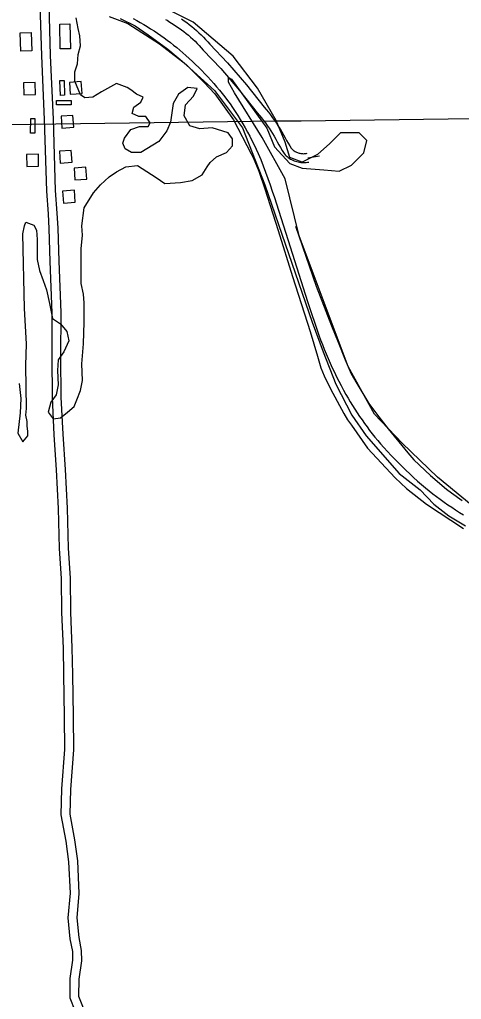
# Model space of a CAD drawing. Extents: x 3715084 to 3753216, y 488173 to 513963.
# Drawn here: x 3738303 to 3739790, y 496938 to 500239 of the extents above; entities that cross this region are included whole.
import ezdxf

# ---------------------------------------------------------------- set-up
doc = ezdxf.new("R2010")
doc.units = 0
for name, color, linetype in [('V-BLDG-OTLN', 7, 'Continuous'), ('V-GRID-MAJR', 7, 'Continuous'), ('V-RAIL-TRAK', 7, 'Continuous'), ('V-ROAD-CNTR', 7, 'Continuous'), ('V-SITE-VEGE', 7, 'Continuous'), ('V-TOPO-SHOR', 7, 'Continuous')]:
    doc.layers.add(name, color=color, linetype=linetype)

msp = doc.modelspace()

# ---------------------------------------------------------------- linework, layer by layer
at = {"layer": 'V-BLDG-OTLN'}
for points in [[(3738472.242, 500224.308), (3738473.685, 500141.003), (3738439.386, 500140.409), (3738437.943, 500223.71400000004)], [(3738341.6920000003, 500195.764), (3738344.167, 500133.93), (3738306.628, 500132.427), (3738304.1520000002, 500194.261)], [(3738356.6210000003, 499986.94800000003), (3738355.575, 500026.934), (3738315.589, 500025.88800000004), (3738316.6350000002, 499985.902)], [(3738440.011, 499983.7), (3738438.1950000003, 500033.667), (3738452.186, 500034.175), (3738454.001, 499984.208)], [(3738470.49, 500027.406), (3738473.36, 499987.51), (3738513.257, 499990.38), (3738510.387, 500030.277)], [(3738426.794, 499966.356), (3738476.792, 499965.943), (3738476.677, 499951.944), (3738426.6780000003, 499952.356)], [(3738442.035, 499913.25200000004), (3738444.9050000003, 499873.356), (3738484.802, 499876.226), (3738481.932, 499916.123)], [(3738354.322, 499905.96), (3738353.738, 499855.96400000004), (3738339.739, 499856.12700000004), (3738340.322, 499906.124)], [(3738366.828, 499745.166), (3738365.782, 499785.152), (3738325.796, 499784.106), (3738326.842, 499744.12)], [(3738436.701, 499795.304), (3738439.571, 499755.408), (3738479.468, 499758.278), (3738476.598, 499798.175)], [(3738486.1240000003, 499738.91500000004), (3738488.994, 499699.01900000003), (3738528.8910000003, 499701.889), (3738526.021, 499741.786)], [(3738447.497, 499661.017), (3738450.367, 499621.121), (3738490.264, 499623.99100000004), (3738487.394, 499663.88800000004)]]:
    msp.add_lwpolyline(points, close=True, dxfattribs=at)
at = {"layer": 'V-GRID-MAJR'}
msp.add_spline([(3719277.161, 499651.167), (3724559.356, 499715.322), (3729841.541, 499780.245), (3735123.717, 499845.93700000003), (3740405.883, 499912.396), (3745688.039, 499979.624), (3750970.185, 500047.621), (3750970.186, 500047.621)], degree=3, dxfattribs=at)
at = {"layer": 'V-RAIL-TRAK'}
for points in [[(3738685.228, 500242.574), (3738697.156, 500236.064), (3738708.987, 500229.379), (3738720.716, 500222.516), (3738732.343, 500215.481), (3738743.865, 500208.276), (3738755.276, 500200.9), (3738766.579, 500193.353), (3738777.767, 500185.642), (3738788.841, 500177.76300000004), (3738799.796, 500169.723), (3738810.63, 500161.51900000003), (3738821.341, 500153.157), (3738831.927, 500144.635), (3738842.386, 500135.957)], [(3738842.386, 500135.957), (3738852.714, 500127.126), (3738862.909, 500118.142), (3738873.88, 500108.316), (3738884.7060000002, 500098.32800000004), (3738895.384, 500088.184), (3738905.915, 500077.884), (3738916.292, 500067.433), (3738926.518, 500056.833), (3738936.586, 500046.083), (3738946.4960000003, 500035.186), (3738956.2460000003, 500024.147), (3738965.833, 500012.965), (3738975.256, 500001.646), (3738984.515, 499990.189), (3738993.602, 499978.597), (3739002.521, 499966.87700000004), (3739011.2660000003, 499955.025), (3739019.839, 499943.04600000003), (3739028.633, 499929.533), (3739037.241, 499915.9), (3739045.656, 499902.145), (3739053.881, 499888.278), (3739061.911, 499874.297), (3739069.745, 499860.202), (3739077.382, 499846.004), (3739084.8200000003, 499831.69800000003), (3739092.06, 499817.291), (3739099.097, 499802.78500000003), (3739105.931, 499788.18), (3739114.434, 499767.242), (3739122.702, 499746.211), (3739130.7320000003, 499725.086), (3739138.529, 499703.875), (3739146.09, 499682.577), (3739153.409, 499661.196), (3739160.491, 499639.735), (3739167.3340000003, 499618.19800000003), (3739213.359, 499473.677), (3739272.521, 499289.744), (3739310.362, 499175.88800000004), (3739316.129, 499159.987), (3739322.111, 499144.164), (3739328.3030000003, 499128.425), (3739334.707, 499112.771), (3739341.3200000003, 499097.204), (3739348.142, 499081.72500000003), (3739355.17, 499066.34), (3739362.406, 499051.052), (3739369.846, 499035.862), (3739377.489, 499020.772), (3739385.333, 499005.789), (3739393.38, 498990.91000000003), (3739401.623, 498976.142), (3739408.818, 498963.55700000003), (3739416.186, 498951.077), (3739423.7290000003, 498938.699), (3739431.446, 498926.427), (3739439.3310000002, 498914.266), (3739447.386, 498902.216), (3739455.608, 498890.278), (3739463.997, 498878.457), (3739472.549, 498866.755), (3739481.2660000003, 498855.173), (3739490.144, 498843.715), (3739499.179, 498832.381), (3739508.373, 498821.174), (3739517.72, 498810.097), (3739529.473, 498796.879), (3739541.387, 498783.804), (3739553.454, 498770.873), (3739565.676, 498758.088), (3739578.052, 498745.451), (3739590.58, 498732.965), (3739603.257, 498720.632), (3739616.0810000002, 498708.44800000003), (3739629.051, 498696.422), (3739642.165, 498684.554), (3739655.421, 498672.846), (3739668.8170000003, 498661.295), (3739681.136, 498651.452), (3739693.5840000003, 498641.77400000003), (3739706.156, 498632.256), (3739718.852, 498622.903), (3739731.668, 498613.718), (3739744.606, 498604.701), (3739757.6580000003, 498595.853), (3739770.824, 498587.178), (3739784.103, 498578.673), (3739797.4930000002, 498570.343)]]:
    msp.add_lwpolyline(points, dxfattribs=at)
at = {"layer": 'V-ROAD-CNTR'}
msp.add_line((3739273.324, 499773.857), (3739312.6520000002, 499780.04000000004), dxfattribs=at)
for points in [[(3738367.384226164, 500384.6352046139), (3738366.8072273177, 500381.40221107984), (3738371.3242182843, 500288.62239663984), (3738375.815209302, 500116.6267406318), (3738385.634189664, 499902.42916902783), (3738392.907175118, 499661.1936515), (3738398.4031641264, 499584.73080442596), (3738401.2061585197, 499534.5799047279)], [(3738398.891643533, 500339.31392203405), (3738401.3041583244, 500289.74439439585), (3738405.797149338, 500117.7047384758), (3738415.614129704, 499903.5691667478), (3738422.875115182, 499662.72164844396), (3738428.343104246, 499586.64280060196), (3738431.160098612, 499536.2539013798)], [(3738794.0407126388, 500239.64265116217), (3738799.1324495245, 500236.9071480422), (3738804.124456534, 500233.9943806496), (3738809.006890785, 500230.9081841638), (3738814.226475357, 500227.3430036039), (3738823.0422703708, 500221.78561539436), (3738831.3686790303, 500216.2808158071), (3738839.568593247, 500210.59218582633), (3738847.646185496, 500204.72760602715), (3738855.58718565, 500198.6857090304), (3738863.397493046, 500192.47193031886), (3738871.0685134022, 500186.08715599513), (3738878.5964902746, 500179.53405987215), (3738885.980756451, 500172.81880220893), (3738893.214639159, 500165.9430804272), (3738900.296658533, 500158.90946195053), (3738907.2214818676, 500151.7222833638), (3738913.986480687, 500144.38708072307), (3738920.8712615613, 500136.58392538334), (3738980.215515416, 500073.84894227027), (3739043.389273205, 500000.12106288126), (3739102.8600460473, 499924.9756212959), (3739110.1164900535, 499916.4320367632), (3739116.9353210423, 499908.0611729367), (3739123.585087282, 499899.55176751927), (3739130.0583635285, 499890.91230631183), (3739136.3508108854, 499882.1402204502), (3739142.4679918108, 499873.24064610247), (3739148.398203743, 499864.22038440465), (3739154.145307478, 499855.07850247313), (3739159.7040995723, 499845.82130479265), (3739164.9843123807, 499836.6100968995), (3739169.8646009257, 499827.14273069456), (3739175.183147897, 499817.3448653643), (3739180.7103932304, 499807.66600803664), (3739186.443144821, 499798.1052445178), (3739193.0109708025, 499787.66621772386), (3739196.738747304, 499783.5890535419), (3739200.003174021, 499780.3791348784), (3739203.435917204, 499777.3459702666), (3739207.0248331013, 499774.49883637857), (3739210.7644905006, 499771.8468808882), (3739214.6374048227, 499769.399809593), (3739218.632139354, 499767.163968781), (3739222.738165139, 499765.1430436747), (3739226.9571964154, 499763.3392197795), (3739231.2595158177, 499761.7690125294), (3739235.633826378, 499760.4282833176), (3739240.0813576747, 499759.32064200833), (3739244.5811547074, 499758.452451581), (3739249.1150486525, 499757.8274210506), (3739253.680515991, 499757.44222109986), (3739258.2582846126, 499757.3028028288), (3739262.835769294, 499757.40697421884), (3739267.402054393, 499757.75477778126), (3739271.947485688, 499758.34660554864), (3739276.0569035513, 499759.1080597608)], [(3738848.1933209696, 500241.1211841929), (3738856.933406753, 500235.0578141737), (3738865.543814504, 500228.8063939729), (3738874.01081435, 500222.3642909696), (3738882.334506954, 500215.7420696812), (3738890.515486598, 500208.9328440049), (3738898.5395097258, 500201.94794012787), (3738906.409243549, 500194.7911977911), (3738914.121360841, 500187.46091957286), (3738921.671341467, 500179.9625380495), (3738929.0525181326, 500172.30171663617), (3738936.263519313, 500164.482919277), (3738943.0227384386, 500156.8220746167), (3739002.5164845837, 500093.9290577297), (3739066.550726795, 500019.1969371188), (3739126.061953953, 499944.0003787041), (3739133.181509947, 499935.6179632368), (3739140.386678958, 499926.77282706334), (3739147.4109127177, 499917.7842324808), (3739154.253636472, 499908.6516936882), (3739160.9031891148, 499899.3817795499), (3739167.3660081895, 499889.97935389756), (3739173.633796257, 499880.4456155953), (3739179.706692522, 499870.7854975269), (3739185.5799004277, 499861.00469520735), (3739191.343687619, 499850.9499031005), (3739196.3833990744, 499841.1732693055), (3739201.394852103, 499831.9411346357), (3739206.60360677, 499822.8199919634), (3739212.006855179, 499813.8087554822), (3739216.969029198, 499805.9217822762), (3739218.3412526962, 499804.4209464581), (3739220.4668259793, 499802.3308651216), (3739222.7040827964, 499800.35402973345), (3739225.0371668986, 499798.5031636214), (3739227.4655094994, 499796.7811191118), (3739229.986595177, 499795.18819040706), (3739232.5918606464, 499793.730031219), (3739235.267834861, 499792.4129563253), (3739238.0048035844, 499791.2427802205), (3739240.8044841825, 499790.22098747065), (3739243.6601736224, 499789.34571668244), (3739246.5526423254, 499788.6253579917), (3739249.4748452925, 499788.061548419), (3739252.4269513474, 499787.65457894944), (3739255.399484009, 499787.40377890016), (3739258.373715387, 499787.3131971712), (3739261.354230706, 499787.38102578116), (3739264.3239456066, 499787.60722221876), (3739267.274514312, 499787.9913944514), (3739270.591096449, 499788.6059402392)], [(3738401.1921585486, 499534.9089040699), (3738404.954151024, 499423.8871261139), (3738410.9431390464, 499251.2884713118), (3738410.6601396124, 499101.45877097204), (3738411.9161371, 498965.85604217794), (3738417.695125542, 498840.58629271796), (3738426.1311086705, 498721.7385304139), (3738432.2700963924, 498591.97478994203), (3738436.37608818, 498457.0690597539), (3738442.795075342, 498355.52526284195), (3738444.158072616, 498241.37149114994), (3738449.08106277, 498121.24073141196), (3738450.932059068, 498032.62990863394), (3738453.1100547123, 497891.5561907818), (3738453.813053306, 497780.2794133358), (3738443.63607366, 497647.32267925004), (3738441.138078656, 497559.3478551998), (3738457.759045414, 497471.09003171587), (3738467.6780255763, 497401.9891699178), (3738472.364016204, 497295.38438312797), (3738465.5070299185, 497213.04454780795), (3738471.799017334, 497142.3996890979), (3738480.496999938, 497099.3227752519), (3738481.133998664, 497070.245833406), (3738472.082016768, 497008.9899559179), (3738471.3710181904, 496943.458086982), (3738488.243984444, 496900.48417293)], [(3738431.1740985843, 499535.9249020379), (3738434.9360910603, 499424.915124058), (3738440.9430790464, 499251.7804703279), (3738440.660079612, 499101.56877075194), (3738441.9100771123, 498966.6860405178), (3738447.647065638, 498842.34028920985), (3738456.08104877, 498723.51052687), (3738462.2480364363, 498593.14078760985), (3738466.3480282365, 498458.4710569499), (3738472.783015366, 498356.65126058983), (3738474.1500126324, 498242.1654895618), (3738479.0690027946, 498122.16872955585), (3738480.927999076, 498033.1739075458), (3738483.107994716, 497891.88219013), (3738483.82099329, 497779.22741543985), (3738473.6040137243, 497645.750682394), (3738471.218018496, 497561.7258504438), (3738487.36098621, 497476.0000218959), (3738497.583965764, 497404.78516432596), (3738502.417956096, 497294.79638430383), (3738495.6189696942, 497213.1305476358), (3738501.5329578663, 497146.7116804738), (3738510.43094007, 497102.6467686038), (3738511.181938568, 497068.36783716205), (3738502.057956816, 497006.62396065), (3738501.432958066, 496948.980075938), (3738519.031922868, 496904.156165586)]]:
    msp.add_lwpolyline(points, dxfattribs=at)
at = {"layer": 'V-SITE-VEGE'}
for points in [[(3738517.338, 499146.651), (3738519.7600000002, 499219.38300000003), (3738519.7600000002, 499284.843), (3738517.338, 499313.93700000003), (3738510.0670000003, 499350.304), (3738510.0670000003, 499466.677), (3738514.915, 499512.743), (3738512.492, 499544.262), (3738519.7600000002, 499604.87200000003), (3738551.261, 499655.78500000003), (3738575.491, 499682.454), (3738604.568, 499709.124), (3738628.8000000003, 499726.09500000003), (3738660.3000000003, 499743.065), (3738699.071, 499747.91500000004), (3738762.072, 499706.699), (3738791.149, 499687.302), (3738844.4560000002, 499689.729), (3738883.227, 499697.001), (3738917.15, 499716.396), (3738934.112, 499743.065), (3738943.807, 499757.612), (3738965.612, 499777.009), (3738999.535, 499791.556), (3739018.921, 499813.375), (3739018.921, 499837.619), (3739004.383, 499857.016), (3738951.073, 499873.985), (3738909.882, 499871.561), (3738875.957, 499881.26), (3738856.572, 499915.201), (3738861.42, 499951.568), (3738888.073, 499980.664), (3738900.1890000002, 500007.331), (3738868.686, 500009.756), (3738837.188, 499987.934), (3738820.227, 499956.42), (3738815.381, 499924.89900000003), (3738810.5330000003, 499893.38), (3738798.417, 499864.288), (3738771.765, 499827.92), (3738711.187, 499791.556), (3738679.687, 499791.556), (3738657.877, 499803.67600000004), (3738650.6070000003, 499823.072), (3738655.455, 499840.044), (3738677.262, 499869.13800000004), (3738706.339, 499878.835), (3738735.417, 499878.835), (3738742.685, 499890.957), (3738728.148, 499912.777), (3738703.916, 499912.777), (3738682.1070000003, 499922.476), (3738686.955, 499944.295), (3738711.187, 499961.265), (3738718.455, 499978.237), (3738696.646, 499987.934), (3738677.262, 500002.481), (3738665.148, 500009.756), (3738628.8000000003, 500024.3), (3738577.915, 499995.20900000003), (3738548.838, 499978.237), (3738522.183, 499975.81200000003), (3738507.644, 499985.509), (3738488.2600000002, 500031.575), (3738488.2600000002, 500063.094), (3738497.951, 500089.76300000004), (3738500.376, 500121.27900000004), (3738507.644, 500150.373), (3738505.222, 500184.315), (3738500.376, 500208.559), (3738493.106, 500244.925)], [(3738604.568, 500249.775), (3738667.571, 500225.531), (3738774.187, 500157.646), (3738851.727, 500097.03500000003), (3738958.344, 500000.056), (3739052.844, 499873.985), (3739127.961, 499682.454), (3739287.8850000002, 499219.385), (3739324.233, 499119.984), (3739367.849, 499010.88300000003), (3739421.157, 498906.631), (3739469.6210000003, 498836.32300000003), (3739581.083, 498710.25), (3739651.352, 498654.49), (3739697.3910000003, 498605.999), (3739748.278, 498567.21), (3739804.008, 498533.266)], [(3739823.3680000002, 498604.494), (3739709.521, 498697.69), (3739590.5, 498811.60000000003), (3739497.355, 498909.976), (3739409.383, 499070.483), (3739243.788, 499510.58400000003), (3739197.214, 499702.158), (3739119.593, 499841.955), (3739026.446, 499992.108), (3739005.747, 500028.351), (3739005.747, 500043.88300000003), (3739016.097, 500038.706), (3739135.117, 499873.021), (3739160.991, 499810.889), (3739212.738, 499753.938), (3739254.1380000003, 499738.402), (3739326.5840000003, 499733.224), (3739378.333, 499728.047), (3739419.731, 499748.756), (3739461.13, 499790.179), (3739471.4820000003, 499831.60000000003), (3739445.606, 499857.489), (3739383.508, 499857.489), (3739347.2830000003, 499821.245), (3739305.8850000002, 499785.00200000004), (3739254.1380000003, 499759.113), (3739212.738, 499774.645), (3739197.214, 499826.423), (3739166.166, 499898.91000000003), (3739104.0670000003, 500007.64), (3739021.27, 500116.37200000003), (3738886.725, 500230.28), (3738803.929, 500271.70300000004)], [(3738301.681, 499013.305), (3738306.5270000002, 498962.392), (3738304.1040000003, 498913.90400000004), (3738296.833, 498846.021), (3738313.795, 498816.927), (3738330.759, 498836.321), (3738330.759, 498850.868), (3738328.3340000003, 498870.265), (3738328.3340000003, 498884.81), (3738323.488, 498906.629), (3738325.911, 498928.451), (3738323.488, 499073.918), (3738325.911, 499146.651), (3738318.643, 499265.449), (3738313.795, 499517.59), (3738318.643, 499544.26), (3738323.488, 499556.382), (3738350.143, 499546.684), (3738359.8340000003, 499529.713), (3738362.259, 499498.194), (3738362.259, 499461.83), (3738362.259, 499430.311), (3738369.5270000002, 499393.945), (3738381.643, 499360.003), (3738393.757, 499328.484), (3738403.45, 499282.42100000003), (3738413.144, 499231.505), (3738439.796, 499214.536), (3738461.605, 499187.867), (3738468.876, 499156.35000000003), (3738451.912, 499119.979), (3738432.528, 499093.31200000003), (3738430.105, 499056.946), (3738432.528, 499008.458), (3738425.259, 498974.514), (3738408.298, 498950.27), (3738398.605, 498916.32800000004), (3738415.566, 498894.509), (3738439.796, 498896.934), (3738464.028, 498916.32800000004), (3738485.835, 498935.72500000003), (3738495.528, 498957.544), (3738507.644, 498989.061), (3738514.915, 499023.003), (3738512.492, 499078.766), (3738517.338, 499146.651)]]:
    msp.add_lwpolyline(points, dxfattribs=at)
at = {"layer": 'V-TOPO-SHOR'}
for points in [[(3738640.699, 500243.08), (3738691.467, 500218.32800000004), (3738735.812, 500187.856), (3738802.216, 500139.693), (3738864.519, 500086.601), (3738924.529, 500027.553), (3738959.884, 499989.02), (3739022.907, 499901.322), (3739081.957, 499786.739), (3739091.103, 499768.71400000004), (3739107.614, 499728.262), (3739128.108, 499669.239), (3739172.8510000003, 499528.228), (3739221.032, 499373.804), (3739281.0160000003, 499188.719), (3739305.531, 499105.183), (3739317.129, 499065.734), (3739328.397, 499038.424), (3739349.057, 498995.156), (3739393.9760000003, 498911.74100000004), (3739406.237, 498890.892), (3739420.035, 498872.63800000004), (3739474.47, 498795.73600000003), (3739566.751, 498695.554), (3739604.932, 498659.364), (3739672.399, 498606.3), (3739797.628, 498524.913)], [(3739231.688, 499542.629), (3739301.431, 499340.764), (3739352.666, 499206.821), (3739375.4930000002, 499152.119), (3739398.352, 499092.243), (3739419.322, 499045.549), (3739437.883, 499012.55), (3739478.372, 498946.053), (3739512.264, 498900.989), (3739544.063, 498860.049), (3739609.9820000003, 498779.995), (3739630.299, 498756.058), (3739686.488, 498702.591), (3739740.3030000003, 498656.865), (3739756.6750000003, 498644.288), (3739793.041, 498618.379)]]:
    msp.add_lwpolyline(points, dxfattribs=at)

doc.saveas('drawing.dxf')
